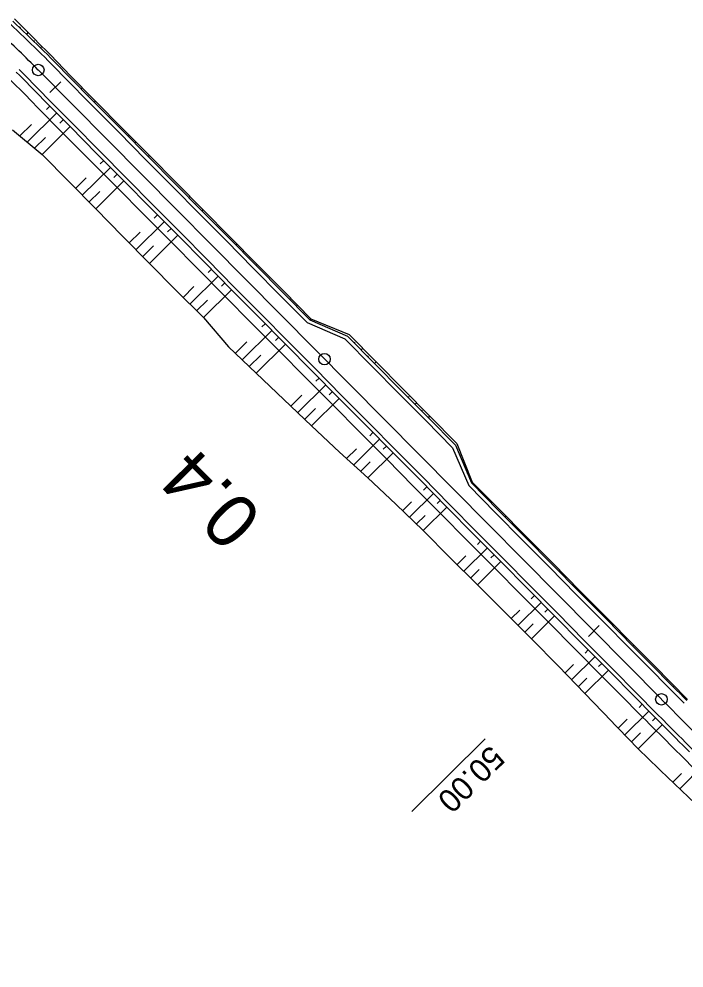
# Model space of a CAD drawing. Extents: x -481656 to -478728, y -1113199 to -1110710.
# Drawn here: x -481475.2 to -481388.3, y -1112946.4 to -1112822.4 of the extents above; entities that cross this region are included whole.
import ezdxf

# ---------------------------------------------------------------- set-up
doc = ezdxf.new("R2010")
doc.units = 0
for name, color, linetype in [('C11_HATCH_SLOPE_L', 7, 'Continuous'), ('C11_HATCH_SLOPE_R', 7, 'Continuous'), ('C11_HECTOMETRY', 7, 'Continuous'), ('C11_HLBODY', 7, 'Continuous'), ('C11_HRANA_TELESO', 7, 'Continuous'), ('C11_KORUNA', 7, 'Continuous'), ('C11_OSA', 7, 'Continuous'), ('C11_PRIKOP', 7, 'Continuous'), ('C11_STANICENI', 7, 'Continuous'), ('C11_VOZOVKA', 7, 'Continuous'), ('C11_ZPEVKRAJ', 7, 'Continuous')]:
    doc.layers.add(name, color=color, linetype=linetype)

msp = doc.modelspace()

# ---------------------------------------------------------------- linework, layer by layer
at = {"layer": 'C11_HATCH_SLOPE_L'}
for p, q in [((-481475.14, -1112823.51), (-481475.03, -1112823.39)), ((-481474.91, -1112823.27), (-481474.91, -1112823.27)), ((-481474.23, -1112824.39), (-481474.02, -1112824.16)), ((-481473.33, -1112825.27), (-481473.23, -1112825.17)), ((-481473.13, -1112825.06), (-481473.13, -1112825.06)), ((-481472.43, -1112826.16), (-481472.24, -1112825.97)), ((-481468.01, -1112830.6), (-481467.94, -1112830.53)), ((-481467.86, -1112830.46), (-481467.86, -1112830.46)), ((-481467.13, -1112831.49), (-481466.98, -1112831.35)), ((-481466.25, -1112832.38), (-481466.18, -1112832.31)), ((-481466.1, -1112832.24), (-481466.1, -1112832.24)), ((-481465.37, -1112833.27), (-481465.23, -1112833.13)), ((-481460.97, -1112837.71), (-481460.9, -1112837.64)), ((-481460.83, -1112837.56), (-481460.83, -1112837.56)), ((-481460.09, -1112838.6), (-481459.95, -1112838.45)), ((-481459.21, -1112839.49), (-481459.14, -1112839.41)), ((-481459.07, -1112839.34), (-481459.07, -1112839.34)), ((-481458.33, -1112840.37), (-481458.19, -1112840.23)), ((-481453.93, -1112844.81), (-481453.86, -1112844.74)), ((-481453.79, -1112844.67), (-481453.79, -1112844.67)), ((-481453.05, -1112845.7), (-481452.91, -1112845.56)), ((-481452.17, -1112846.59), (-481452.1, -1112846.52)), ((-481452.03, -1112846.45), (-481452.03, -1112846.45)), ((-481451.29, -1112847.48), (-481451.15, -1112847.33)), ((-481446.9, -1112851.92), (-481446.82, -1112851.85)), ((-481446.75, -1112851.77), (-481446.75, -1112851.77)), ((-481446.02, -1112852.81), (-481445.87, -1112852.66)), ((-481445.14, -1112853.69), (-481445.06, -1112853.62)), ((-481444.99, -1112853.55), (-481444.99, -1112853.55)), ((-481444.26, -1112854.58), (-481444.11, -1112854.44)), ((-481439.86, -1112859.02), (-481439.79, -1112858.95)), ((-481439.72, -1112858.88), (-481439.72, -1112858.88)), ((-481438.98, -1112859.91), (-481438.84, -1112859.77)), ((-481438.1, -1112860.8), (-481438.03, -1112860.73)), ((-481437.96, -1112860.66), (-481437.96, -1112860.66)), ((-481437.22, -1112861.69), (-481437.08, -1112861.55)), ((-481431.4, -1112864.72), (-481431.29, -1112864.61)), ((-481431.19, -1112864.51), (-481431.19, -1112864.51)), ((-481430.52, -1112865.61), (-481430.31, -1112865.4)), ((-481429.64, -1112866.5), (-481429.54, -1112866.39)), ((-481429.43, -1112866.29), (-481429.43, -1112866.29)), ((-481428.76, -1112867.38), (-481428.55, -1112867.18)), ((-481424.36, -1112871.82), (-481424.26, -1112871.72)), ((-481424.16, -1112871.62), (-481424.16, -1112871.62)), ((-481423.48, -1112872.71), (-481423.28, -1112872.51)), ((-481422.6, -1112873.6), (-481422.5, -1112873.5)), ((-481422.4, -1112873.4), (-481422.4, -1112873.4)), ((-481421.72, -1112874.49), (-481421.53, -1112874.29)), ((-481417.68, -1112879.28), (-481417.59, -1112879.19)), ((-481417.51, -1112879.11), (-481417.51, -1112879.11)), ((-481417.16, -1112880.52), (-481417, -1112880.37)), ((-481416.63, -1112881.76), (-481416.57, -1112881.69)), ((-481416.5, -1112881.63), (-481416.5, -1112881.63)), ((-481416.11, -1112883), (-481415.99, -1112882.89)), ((-481411.71, -1112887.44), (-481411.65, -1112887.38)), ((-481411.6, -1112887.33), (-481411.6, -1112887.33)), ((-481410.83, -1112888.33), (-481410.72, -1112888.22)), ((-481409.95, -1112889.22), (-481409.89, -1112889.16)), ((-481409.83, -1112889.1), (-481409.83, -1112889.1)), ((-481409.07, -1112890.1), (-481408.95, -1112889.99)), ((-481404.67, -1112894.54), (-481404.61, -1112894.49)), ((-481404.55, -1112894.43), (-481404.55, -1112894.43)), ((-481403.79, -1112895.43), (-481403.67, -1112895.32)), ((-481402.91, -1112896.32), (-481402.85, -1112896.26)), ((-481402.79, -1112896.2), (-481402.79, -1112896.2)), ((-481402.03, -1112897.21), (-481401.91, -1112897.09)), ((-481397.63, -1112901.65), (-481397.57, -1112901.59)), ((-481397.51, -1112901.53), (-481397.51, -1112901.53)), ((-481396.75, -1112902.54), (-481396.63, -1112902.42)), ((-481395.87, -1112903.43), (-481395.81, -1112903.36)), ((-481395.75, -1112903.3), (-481395.75, -1112903.3)), ((-481394.99, -1112904.31), (-481394.87, -1112904.19)), ((-481390.6, -1112908.75), (-481390.53, -1112908.69)), ((-481390.47, -1112908.63), (-481390.47, -1112908.63)), ((-481389.72, -1112909.64), (-481389.6, -1112909.52)), ((-481388.84, -1112910.53), (-481388.78, -1112910.47)), ((-481388.72, -1112910.41), (-481388.72, -1112910.41))]:
    msp.add_line(p, q, dxfattribs=at)
at = {"layer": 'C11_HATCH_SLOPE_R'}
for p, q in [((-481470.33, -1112834.66), (-481474.16, -1112838.46)), ((-481471.21, -1112833.77), (-481471.65, -1112834.21)), ((-481469.45, -1112835.55), (-481469.89, -1112835.99)), ((-481473.61, -1112836.16), (-481475.13, -1112837.66)), ((-481468.57, -1112836.44), (-481472.23, -1112840.07)), ((-481471.77, -1112837.85), (-481473.2, -1112839.27)), ((-481464.17, -1112840.88), (-481464.61, -1112841.31)), ((-481463.29, -1112841.76), (-481466.97, -1112845.41)), ((-481466.45, -1112843.14), (-481467.85, -1112844.52)), ((-481461.53, -1112843.54), (-481465.21, -1112847.19)), ((-481462.41, -1112842.65), (-481462.85, -1112843.09)), ((-481464.69, -1112844.91), (-481466.09, -1112846.3)), ((-481457.13, -1112847.98), (-481457.57, -1112848.41)), ((-481456.25, -1112848.87), (-481459.95, -1112852.53)), ((-481455.37, -1112849.76), (-481455.81, -1112850.19)), ((-481459.42, -1112850.25), (-481460.83, -1112851.64)), ((-481454.49, -1112850.64), (-481458.19, -1112854.31)), ((-481457.66, -1112852.02), (-481459.07, -1112853.42)), ((-481449.21, -1112855.97), (-481452.91, -1112859.63)), ((-481450.09, -1112855.08), (-481450.53, -1112855.51)), ((-481448.33, -1112856.86), (-481448.77, -1112857.29)), ((-481452.38, -1112857.35), (-481453.8, -1112858.75)), ((-481447.45, -1112857.75), (-481451.13, -1112861.39)), ((-481450.61, -1112859.12), (-481452.02, -1112860.51)), ((-481442.17, -1112863.08), (-481446.05, -1112866.92)), ((-481443.05, -1112862.19), (-481443.48, -1112862.61)), ((-481445.44, -1112864.55), (-481446.96, -1112866.06)), ((-481441.29, -1112863.97), (-481441.73, -1112864.39)), ((-481440.42, -1112864.85), (-481444.24, -1112868.64)), ((-481443.65, -1112866.3), (-481445.15, -1112867.78)), ((-481436.02, -1112869.29), (-481436.44, -1112869.72)), ((-481435.14, -1112870.18), (-481438.8, -1112873.81)), ((-481438.29, -1112871.54), (-481439.71, -1112872.95)), ((-481433.38, -1112871.96), (-481436.99, -1112875.53)), ((-481434.26, -1112871.07), (-481434.68, -1112871.49)), ((-481436.5, -1112873.29), (-481437.89, -1112874.67)), ((-481428.98, -1112876.4), (-481429.4, -1112876.82)), ((-481428.1, -1112877.29), (-481431.5, -1112880.66)), ((-481427.22, -1112878.17), (-481427.64, -1112878.59)), ((-481431.12, -1112878.52), (-481432.42, -1112879.81)), ((-481426.34, -1112879.06), (-481429.66, -1112882.35)), ((-481429.32, -1112880.26), (-481430.58, -1112881.51)), ((-481421.06, -1112884.39), (-481424.19, -1112887.49)), ((-481421.94, -1112883.5), (-481422.36, -1112883.92)), ((-481423.93, -1112885.48), (-481425.09, -1112886.62)), ((-481420.18, -1112885.28), (-481420.6, -1112885.69)), ((-481419.3, -1112886.17), (-481422.4, -1112889.23)), ((-481422.16, -1112887.23), (-481423.3, -1112888.36)), ((-481414.91, -1112890.61), (-481415.32, -1112891.02)), ((-481414.03, -1112891.5), (-481417.09, -1112894.53)), ((-481416.85, -1112892.54), (-481417.97, -1112893.65)), ((-481413.15, -1112892.38), (-481413.56, -1112892.79)), ((-481415.09, -1112894.31), (-481416.2, -1112895.41)), ((-481412.27, -1112893.27), (-481415.32, -1112896.29)), ((-481407.87, -1112897.71), (-481408.28, -1112898.12)), ((-481406.99, -1112898.6), (-481410.01, -1112901.59)), ((-481409.79, -1112899.62), (-481410.89, -1112900.71)), ((-481405.23, -1112900.38), (-481408.24, -1112903.36)), ((-481406.11, -1112899.49), (-481406.52, -1112899.89)), ((-481408.03, -1112901.39), (-481409.12, -1112902.48)), ((-481400.83, -1112904.82), (-481401.24, -1112905.22)), ((-481402.76, -1112906.73), (-481403.88, -1112907.83)), ((-481399.95, -1112905.7), (-481403.01, -1112908.73)), ((-481399.07, -1112906.59), (-481399.48, -1112906.99)), ((-481398.19, -1112907.48), (-481401.27, -1112910.53)), ((-481401.01, -1112908.51), (-481402.14, -1112909.63)), ((-481392.91, -1112912.81), (-481396.07, -1112915.93)), ((-481393.79, -1112911.92), (-481394.19, -1112912.32)), ((-481395.76, -1112913.87), (-481396.93, -1112915.03)), ((-481392.03, -1112913.7), (-481392.43, -1112914.09)), ((-481391.15, -1112914.59), (-481394.32, -1112917.74)), ((-481394.01, -1112915.66), (-481395.19, -1112916.84)), ((-481385.83, -1112919.89), (-481388.87, -1112922.97)), ((-481388.64, -1112920.96), (-481389.78, -1112922.11))]:
    msp.add_line(p, q, dxfattribs=at)
at = {"layer": 'C11_HECTOMETRY'}
msp.add_circle((-481435.3, -1112866.82), 0.75, dxfattribs=at)
at = {"layer": 'C11_HLBODY'}
for centre in [(-481472.72, -1112829.04), (-481391.27, -1112911.27)]:
    msp.add_circle(centre, 0.75, dxfattribs=at)
at = {"layer": 'C11_HRANA_TELESO'}
for p, q in [((-481468.74, -1112829.57), (-481465.23, -1112833.13)), ((-481465.23, -1112833.13), (-481461.71, -1112836.68)), ((-481476.09, -1112836.85), (-481472.23, -1112840.07)), ((-481461.71, -1112836.68), (-481458.19, -1112840.23)), ((-481472.23, -1112840.07), (-481468.73, -1112843.63)), ((-481458.19, -1112840.23), (-481454.67, -1112843.78)), ((-481468.73, -1112843.63), (-481465.21, -1112847.19)), ((-481454.67, -1112843.78), (-481451.15, -1112847.33)), ((-481465.21, -1112847.19), (-481461.7, -1112850.75)), ((-481451.15, -1112847.33), (-481447.63, -1112850.89)), ((-481461.7, -1112850.75), (-481458.19, -1112854.31)), ((-481447.63, -1112850.89), (-481444.11, -1112854.44)), ((-481458.19, -1112854.31), (-481454.68, -1112857.87)), ((-481444.11, -1112854.44), (-481440.6, -1112858)), ((-481454.68, -1112857.87), (-481451.13, -1112861.39)), ((-481440.6, -1112858), (-481437.08, -1112861.55)), ((-481451.13, -1112861.39), (-481447.87, -1112865.2)), ((-481437.08, -1112861.55), (-481432.07, -1112863.62)), ((-481432.07, -1112863.62), (-481428.55, -1112867.18)), ((-481447.87, -1112865.2), (-481444.24, -1112868.64)), ((-481428.55, -1112867.18), (-481425.04, -1112870.74)), ((-481444.24, -1112868.64), (-481440.61, -1112872.09)), ((-481425.04, -1112870.74), (-481421.53, -1112874.29)), ((-481440.61, -1112872.09), (-481436.99, -1112875.53)), ((-481421.53, -1112874.29), (-481418.01, -1112877.85)), ((-481436.99, -1112875.53), (-481433.34, -1112878.96)), ((-481418.01, -1112877.85), (-481415.99, -1112882.89)), ((-481433.34, -1112878.96), (-481429.66, -1112882.35)), ((-481429.66, -1112882.35), (-481425.99, -1112885.75)), ((-481415.99, -1112882.89), (-481412.48, -1112886.44)), ((-481425.99, -1112885.75), (-481422.4, -1112889.23)), ((-481412.48, -1112886.44), (-481408.95, -1112889.99)), ((-481422.4, -1112889.23), (-481418.86, -1112892.77)), ((-481408.95, -1112889.99), (-481405.43, -1112893.54)), ((-481418.86, -1112892.77), (-481415.32, -1112896.29)), ((-481405.43, -1112893.54), (-481401.91, -1112897.09)), ((-481415.32, -1112896.29), (-481411.78, -1112899.83)), ((-481401.91, -1112897.09), (-481398.39, -1112900.64)), ((-481411.78, -1112899.83), (-481408.24, -1112903.36)), ((-481398.39, -1112900.64), (-481394.87, -1112904.19)), ((-481408.24, -1112903.36), (-481404.74, -1112906.93)), ((-481394.87, -1112904.19), (-481391.35, -1112907.74)), ((-481404.74, -1112906.93), (-481401.27, -1112910.53)), ((-481401.27, -1112910.53), (-481397.8, -1112914.13))]:
    msp.add_line(p, q, dxfattribs=at)
for centre, radius, start, end in [((-481617.82, -1112966.82), 202.56, 44.056, 45.4887), ((-481543.12, -1112898.28), 101.26, 42.7309, 45.5735), ((-479258.59, -1110808.22), 2992.76, 224.55002, 224.64563), ((-479223.98, -1110817.5), 3020.16, 223.96459, 224.05976), ((-480692.76, -1112195.78), 1006.68, 225.82124, 226.10776), ((-480697.01, -1112191.86), 1006.58, 226.43672, 226.72327)]:
    msp.add_arc(centre, radius, start, end, dxfattribs=at)
at = {"layer": 'C11_KORUNA'}
for p, q in [((-481468.89, -1112829.72), (-481465.37, -1112833.27)), ((-481472.08, -1112832.88), (-481468.57, -1112836.44)), ((-481465.37, -1112833.27), (-481461.85, -1112836.82)), ((-481468.57, -1112836.44), (-481465.05, -1112839.99)), ((-481461.85, -1112836.82), (-481458.33, -1112840.37)), ((-481465.05, -1112839.99), (-481461.53, -1112843.54)), ((-481458.33, -1112840.37), (-481454.81, -1112843.93)), ((-481461.53, -1112843.54), (-481458.01, -1112847.09)), ((-481454.81, -1112843.93), (-481451.29, -1112847.48)), ((-481458.01, -1112847.09), (-481454.49, -1112850.64)), ((-481451.29, -1112847.48), (-481447.78, -1112851.03)), ((-481454.49, -1112850.64), (-481450.97, -1112854.2)), ((-481447.78, -1112851.03), (-481444.26, -1112854.58)), ((-481450.97, -1112854.2), (-481447.45, -1112857.75)), ((-481444.26, -1112854.58), (-481440.74, -1112858.13)), ((-481447.45, -1112857.75), (-481443.93, -1112861.3)), ((-481440.74, -1112858.13), (-481437.22, -1112861.69)), ((-481443.93, -1112861.3), (-481440.42, -1112864.85)), ((-481437.22, -1112861.69), (-481432.28, -1112863.83)), ((-481432.28, -1112863.83), (-481428.76, -1112867.38)), ((-481440.42, -1112864.85), (-481436.9, -1112868.41)), ((-481428.76, -1112867.38), (-481425.24, -1112870.94)), ((-481436.9, -1112868.41), (-481433.38, -1112871.96)), ((-481433.38, -1112871.96), (-481429.86, -1112875.51)), ((-481425.24, -1112870.94), (-481421.72, -1112874.49)), ((-481421.72, -1112874.49), (-481418.2, -1112878.04)), ((-481429.86, -1112875.51), (-481426.34, -1112879.06)), ((-481418.2, -1112878.04), (-481416.11, -1112883)), ((-481426.34, -1112879.06), (-481422.82, -1112882.61)), ((-481422.82, -1112882.61), (-481419.3, -1112886.17)), ((-481416.11, -1112883), (-481412.59, -1112886.55)), ((-481419.3, -1112886.17), (-481415.79, -1112889.72)), ((-481412.59, -1112886.55), (-481409.07, -1112890.1)), ((-481415.79, -1112889.72), (-481412.27, -1112893.27)), ((-481409.07, -1112890.1), (-481405.55, -1112893.66)), ((-481412.27, -1112893.27), (-481408.75, -1112896.82)), ((-481405.55, -1112893.66), (-481402.03, -1112897.21)), ((-481408.75, -1112896.82), (-481405.23, -1112900.38)), ((-481402.03, -1112897.21), (-481398.51, -1112900.76)), ((-481405.23, -1112900.38), (-481401.71, -1112903.93)), ((-481398.51, -1112900.76), (-481394.99, -1112904.31)), ((-481401.71, -1112903.93), (-481398.19, -1112907.48)), ((-481394.99, -1112904.31), (-481391.48, -1112907.87)), ((-481398.19, -1112907.48), (-481394.67, -1112911.03))]:
    msp.add_line(p, q, dxfattribs=at)
for centre, radius, start, end in [((-481614.81, -1112969.79), 202.25, 45.2499, 46.6823), ((-481542.36, -1112899.2), 101.12, 43.4016, 46.2464), ((-481543.95, -1112900.79), 98.88, 43.3797, 46.2655), ((-479264.4, -1110801.9), 2993.25, 224.71435, 224.80996), ((-479258.01, -1110795.56), 3006.75, 224.71454, 224.80993), ((-480680.81, -1112207.53), 1002.25, 224.8676, 225.15408)]:
    msp.add_arc(centre, radius, start, end, dxfattribs=at)
at = {"layer": 'C11_OSA'}
msp.add_line((-481472.72, -1112829.04), (-481391.27, -1112911.27), dxfattribs=at)
for centre, radius, start, end in [((-481614.81, -1112969.79), 200, 44.7283, 46.7689), ((-480680.81, -1112207.53), 1000, 224.72835, 227.63347)]:
    msp.add_arc(centre, radius, start, end, dxfattribs=at)
at = {"layer": 'C11_PRIKOP'}
for p, q in [((-481472.98, -1112833.77), (-481469.46, -1112837.32)), ((-481469.46, -1112837.32), (-481465.93, -1112840.86)), ((-481465.93, -1112840.86), (-481462.41, -1112844.41)), ((-481462.41, -1112844.41), (-481458.89, -1112847.96)), ((-481458.89, -1112847.96), (-481455.36, -1112851.51)), ((-481455.36, -1112851.51), (-481451.84, -1112855.06)), ((-481451.84, -1112855.06), (-481448.32, -1112858.61)), ((-481448.32, -1112858.61), (-481444.8, -1112862.15)), ((-481444.8, -1112862.15), (-481441.27, -1112865.7)), ((-481441.27, -1112865.7), (-481437.75, -1112869.25)), ((-481437.75, -1112869.25), (-481434.23, -1112872.8)), ((-481434.23, -1112872.8), (-481430.7, -1112876.35)), ((-481430.7, -1112876.35), (-481427.18, -1112879.9)), ((-481427.18, -1112879.9), (-481423.66, -1112883.44)), ((-481423.66, -1112883.44), (-481420.14, -1112886.99)), ((-481420.14, -1112886.99), (-481416.61, -1112890.54)), ((-481416.61, -1112890.54), (-481413.09, -1112894.09)), ((-481413.09, -1112894.09), (-481409.57, -1112897.64)), ((-481409.57, -1112897.64), (-481406.04, -1112901.18)), ((-481406.04, -1112901.18), (-481402.52, -1112904.73)), ((-481402.52, -1112904.73), (-481399, -1112908.28)), ((-481399, -1112908.28), (-481395.48, -1112911.83))]:
    msp.add_line(p, q, dxfattribs=at)
for centre, radius, start, end in [((-481544.31, -1112901.32), 98.24, 43.4406, 46.3383), ((-479258.89, -1110791.49), 3010.13, 224.78127, 224.8766), ((-480681.63, -1112206.71), 1003.37, 224.93382, 225.2203), ((-480681.64, -1112206.71), 1003.37, 225.22065, 225.50713)]:
    msp.add_arc(centre, radius, start, end, dxfattribs=at)
at = {"layer": 'C11_STANICENI'}
for p, q in [((-481471.2, -1112832), (-481469.78, -1112830.6)), ((-481400.82, -1112903.05), (-481399.4, -1112901.64)), ((-481414.32, -1112916.42), (-481423.91, -1112925.92))]:
    msp.add_line(p, q, dxfattribs=at)
at = {"layer": 'C11_VOZOVKA'}
for p, q in [((-481469.24, -1112830.07), (-481465.72, -1112833.62)), ((-481471.73, -1112832.53), (-481468.21, -1112836.08)), ((-481465.72, -1112833.62), (-481462.21, -1112837.17)), ((-481468.21, -1112836.08), (-481464.69, -1112839.64)), ((-481462.21, -1112837.17), (-481458.69, -1112840.73)), ((-481464.69, -1112839.64), (-481461.17, -1112843.19)), ((-481458.69, -1112840.73), (-481455.17, -1112844.28)), ((-481461.17, -1112843.19), (-481457.65, -1112846.74)), ((-481455.17, -1112844.28), (-481451.65, -1112847.83)), ((-481457.65, -1112846.74), (-481454.14, -1112850.29)), ((-481451.65, -1112847.83), (-481448.13, -1112851.38)), ((-481454.14, -1112850.29), (-481450.62, -1112853.84)), ((-481448.13, -1112851.38), (-481444.61, -1112854.93)), ((-481450.62, -1112853.84), (-481447.1, -1112857.4)), ((-481444.61, -1112854.93), (-481441.09, -1112858.49)), ((-481447.1, -1112857.4), (-481443.58, -1112860.95)), ((-481441.09, -1112858.49), (-481437.57, -1112862.04)), ((-481443.58, -1112860.95), (-481440.06, -1112864.5)), ((-481437.57, -1112862.04), (-481432.63, -1112864.18)), ((-481440.06, -1112864.5), (-481436.54, -1112868.05)), ((-481432.63, -1112864.18), (-481429.12, -1112867.74)), ((-481436.54, -1112868.05), (-481433.02, -1112871.61)), ((-481429.12, -1112867.74), (-481425.6, -1112871.29)), ((-481433.02, -1112871.61), (-481429.5, -1112875.16)), ((-481425.6, -1112871.29), (-481422.08, -1112874.84)), ((-481429.5, -1112875.16), (-481425.99, -1112878.71)), ((-481422.08, -1112874.84), (-481418.56, -1112878.39)), ((-481425.99, -1112878.71), (-481422.47, -1112882.26)), ((-481418.56, -1112878.39), (-481416.46, -1112883.35)), ((-481422.47, -1112882.26), (-481418.95, -1112885.81)), ((-481416.46, -1112883.35), (-481412.94, -1112886.9)), ((-481418.95, -1112885.81), (-481415.43, -1112889.37)), ((-481412.94, -1112886.9), (-481409.42, -1112890.46)), ((-481415.43, -1112889.37), (-481411.91, -1112892.92)), ((-481409.42, -1112890.46), (-481405.91, -1112894.01)), ((-481411.91, -1112892.92), (-481408.39, -1112896.47)), ((-481405.91, -1112894.01), (-481402.39, -1112897.56)), ((-481408.39, -1112896.47), (-481404.87, -1112900.02)), ((-481402.39, -1112897.56), (-481398.87, -1112901.11)), ((-481404.87, -1112900.02), (-481401.35, -1112903.58)), ((-481398.87, -1112901.11), (-481395.35, -1112904.67)), ((-481401.35, -1112903.58), (-481397.84, -1112907.13)), ((-481395.35, -1112904.67), (-481391.83, -1112908.22)), ((-481397.84, -1112907.13), (-481394.32, -1112910.68))]:
    msp.add_line(p, q, dxfattribs=at)
for centre, radius, start, end in [((-481614.81, -1112969.79), 201.75, 45.2499, 46.6823), ((-481542.54, -1112899.38), 100.88, 43.3992, 46.2484), ((-481543.77, -1112900.62), 99.13, 43.3822, 46.2633), ((-479263.69, -1110801.19), 2994.75, 224.71438, 224.80995), ((-479258.72, -1110796.26), 3005.25, 224.71452, 224.80993), ((-480680.81, -1112207.53), 1001.75, 224.8676, 225.15408)]:
    msp.add_arc(centre, radius, start, end, dxfattribs=at)
at = {"layer": 'C11_ZPEVKRAJ'}
for p, q in [((-481469.24, -1112830.07), (-481465.72, -1112833.62)), ((-481471.73, -1112832.53), (-481468.21, -1112836.08)), ((-481465.72, -1112833.62), (-481462.21, -1112837.17)), ((-481468.21, -1112836.08), (-481464.69, -1112839.64)), ((-481462.21, -1112837.17), (-481458.69, -1112840.73)), ((-481464.69, -1112839.64), (-481461.17, -1112843.19)), ((-481458.69, -1112840.73), (-481455.17, -1112844.28)), ((-481461.17, -1112843.19), (-481457.65, -1112846.74)), ((-481455.17, -1112844.28), (-481451.65, -1112847.83)), ((-481457.65, -1112846.74), (-481454.14, -1112850.29)), ((-481451.65, -1112847.83), (-481448.13, -1112851.38)), ((-481454.14, -1112850.29), (-481450.62, -1112853.84)), ((-481448.13, -1112851.38), (-481444.61, -1112854.93)), ((-481450.62, -1112853.84), (-481447.1, -1112857.4)), ((-481444.61, -1112854.93), (-481441.09, -1112858.49)), ((-481447.1, -1112857.4), (-481443.58, -1112860.95)), ((-481441.09, -1112858.49), (-481437.57, -1112862.04)), ((-481443.58, -1112860.95), (-481440.06, -1112864.5)), ((-481437.57, -1112862.04), (-481432.63, -1112864.18)), ((-481440.06, -1112864.5), (-481436.54, -1112868.05)), ((-481432.63, -1112864.18), (-481429.12, -1112867.74)), ((-481436.54, -1112868.05), (-481433.02, -1112871.61)), ((-481429.12, -1112867.74), (-481425.6, -1112871.29)), ((-481433.02, -1112871.61), (-481429.5, -1112875.16)), ((-481425.6, -1112871.29), (-481422.08, -1112874.84)), ((-481429.5, -1112875.16), (-481425.99, -1112878.71)), ((-481422.08, -1112874.84), (-481418.56, -1112878.39)), ((-481425.99, -1112878.71), (-481422.47, -1112882.26)), ((-481418.56, -1112878.39), (-481416.46, -1112883.35)), ((-481422.47, -1112882.26), (-481418.95, -1112885.81)), ((-481416.46, -1112883.35), (-481412.94, -1112886.9)), ((-481418.95, -1112885.81), (-481415.43, -1112889.37)), ((-481412.94, -1112886.9), (-481409.42, -1112890.46)), ((-481415.43, -1112889.37), (-481411.91, -1112892.92)), ((-481409.42, -1112890.46), (-481405.91, -1112894.01)), ((-481411.91, -1112892.92), (-481408.39, -1112896.47)), ((-481405.91, -1112894.01), (-481402.39, -1112897.56)), ((-481408.39, -1112896.47), (-481404.87, -1112900.02)), ((-481402.39, -1112897.56), (-481398.87, -1112901.11)), ((-481404.87, -1112900.02), (-481401.35, -1112903.58)), ((-481398.87, -1112901.11), (-481395.35, -1112904.67)), ((-481401.35, -1112903.58), (-481397.84, -1112907.13)), ((-481395.35, -1112904.67), (-481391.83, -1112908.22)), ((-481397.84, -1112907.13), (-481394.32, -1112910.68))]:
    msp.add_line(p, q, dxfattribs=at)
for centre, radius, start, end in [((-481614.81, -1112969.79), 201.75, 45.2499, 46.6823), ((-481542.54, -1112899.38), 100.88, 43.3992, 46.2484), ((-481543.77, -1112900.62), 99.13, 43.3822, 46.2633), ((-479263.69, -1110801.19), 2994.75, 224.71438, 224.80995), ((-479258.72, -1110796.26), 3005.25, 224.71452, 224.80993), ((-480680.81, -1112207.53), 1001.75, 224.8676, 225.15408)]:
    msp.add_arc(centre, radius, start, end, dxfattribs=at)

# ---------------------------------------------------------------- texts
at = {"layer": 'C11_HECTOMETRY'}
msp.add_text('0.4', height=7, rotation=134.6827, dxfattribs=at).set_placement((-481443.15, -1112887.33))
at = {"layer": 'C11_STANICENI'}
msp.add_text('50.00', height=3, rotation=224.7284, dxfattribs=at).set_placement((-481413.62, -1112917.13))

doc.saveas('drawing.dxf')
